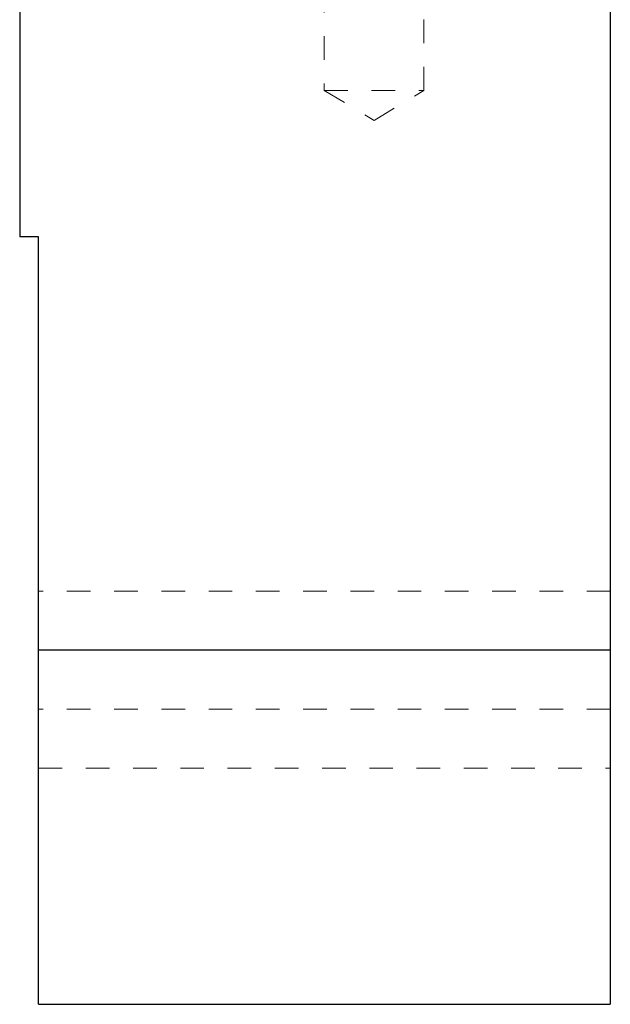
# Model space of a CAD drawing. Header units: inches. Extents: x 1802 to 2468, y -208 to -72.
# Tile 308 of 595: x 2082.96 to 2085.46, y -123.2 to -119.03. Entities that reach past the tile are written whole.
import ezdxf

# ---------------------------------------------------------------- set-up
doc = ezdxf.new("R2010")
doc.units = ezdxf.units.IN
doc.header["$LTSCALE"] = 0.5
doc.header["$MEASUREMENT"] = 0
doc.linetypes.add('HIDDEN', pattern=[0.225, 0.15, -0.075])
doc.layers.add('DSS-M-S', color=53, linetype='Continuous')

msp = doc.modelspace()

# ---------------------------------------------------------------- linework, layer by layer
at = {"layer": 'DSS-M-S', "linetype": 'Continuous', "lineweight": 25}
for p, q in [((2082.96416, -117.69667), (2082.96416, -119.94667)), ((2085.46416, -117.69667), (2085.46416, -121.69667)), ((2083.04416, -119.94667), (2082.96416, -119.94667)), ((2083.04416, -121.69667), (2083.04416, -119.94667)), ((2083.04416, -123.19667), (2083.04416, -121.69667)), ((2085.46416, -121.69667), (2083.04416, -121.69667)), ((2085.46416, -121.69667), (2085.46416, -123.19667)), ((2083.04416, -123.19667), (2085.46416, -123.19667))]:
    msp.add_line(p, q, dxfattribs=at)
at = {"layer": 'DSS-M-S', "linetype": 'HIDDEN', "lineweight": 18}
for p, q in [((2084.25321, -117.69667), (2084.25321, -119.32667)), ((2084.67511, -119.32667), (2084.67511, -117.69667)), ((2084.25321, -119.32667), (2084.67511, -119.32667)), ((2084.25321, -119.32667), (2084.46416, -119.45343)), ((2084.46416, -119.45343), (2084.67511, -119.32667)), ((2085.46416, -121.44667), (2083.04416, -121.44667)), ((2085.46416, -121.94667), (2083.04416, -121.94667)), ((2085.46416, -121.94667), (2083.04416, -121.94667)), ((2083.04416, -122.19667), (2085.46416, -122.19667))]:
    msp.add_line(p, q, dxfattribs=at)

doc.saveas('drawing.dxf')
